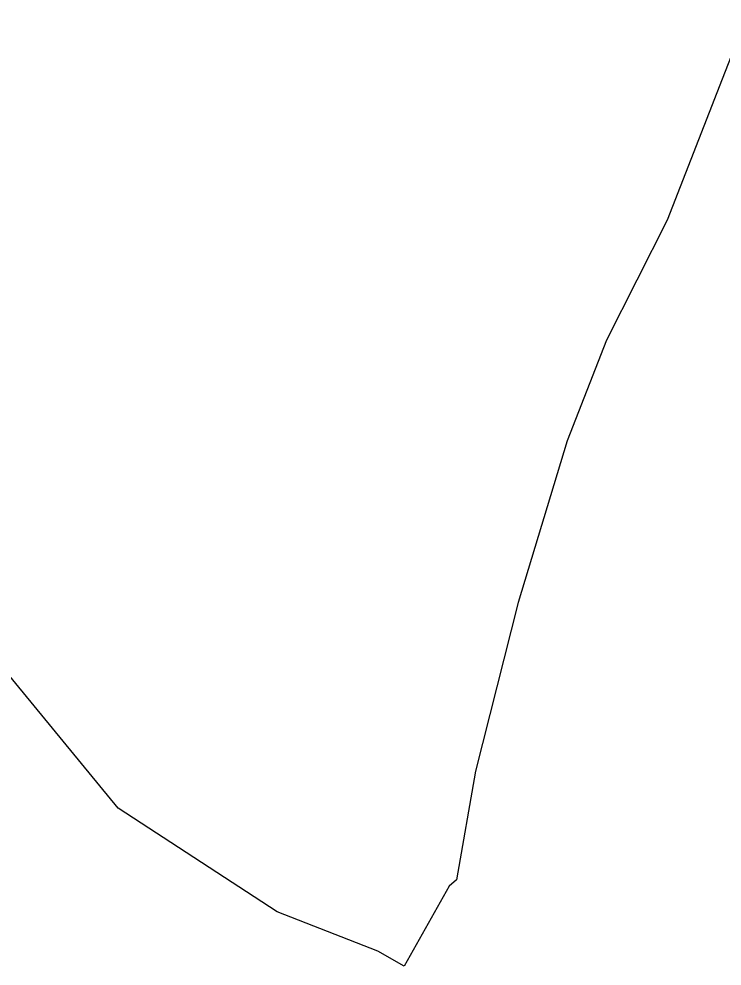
# Model space of a CAD drawing. Extents: x 1300404 to 1323571, y 234004 to 252077.
# Drawn here: x 1315893 to 1316391, y 244331 to 245001 of the extents above; entities that cross this region are included whole.
import ezdxf

# ---------------------------------------------------------------- set-up
doc = ezdxf.new("R2010")
doc.units = 0
doc.layers.add('R_Flooplain', color=7, linetype='Continuous')

msp = doc.modelspace()

# ---------------------------------------------------------------- linework, layer by layer
at = {"layer": 'R_Flooplain'}
for p, q in [((1316407.34, 245001.12), (1316390.69, 244958.4)), ((1316390.69, 244958.4), (1316351.85, 244858.74)), ((1316351.85, 244858.74), (1316308.91, 244773.79)), ((1316308.91, 244773.79), (1316281.17, 244702.6)), ((1316281.17, 244702.6), (1316246.44, 244588.21)), ((1316246.44, 244588.21), (1316216.29, 244468.75)), ((1315963.36, 244442.78), (1315872.12, 244553.84)), ((1316216.29, 244468.75), (1316202.79, 244392.01)), ((1316075.84, 244369.37), (1315963.36, 244442.78)), ((1316202.79, 244392.01), (1316197.72, 244387.42)), ((1316197.72, 244387.42), (1316165.87, 244330.96)), ((1316147.05, 244341.58), (1316075.84, 244369.37)), ((1316165.87, 244330.96), (1316147.05, 244341.58))]:
    msp.add_line(p, q, dxfattribs=at)

doc.saveas('drawing.dxf')
